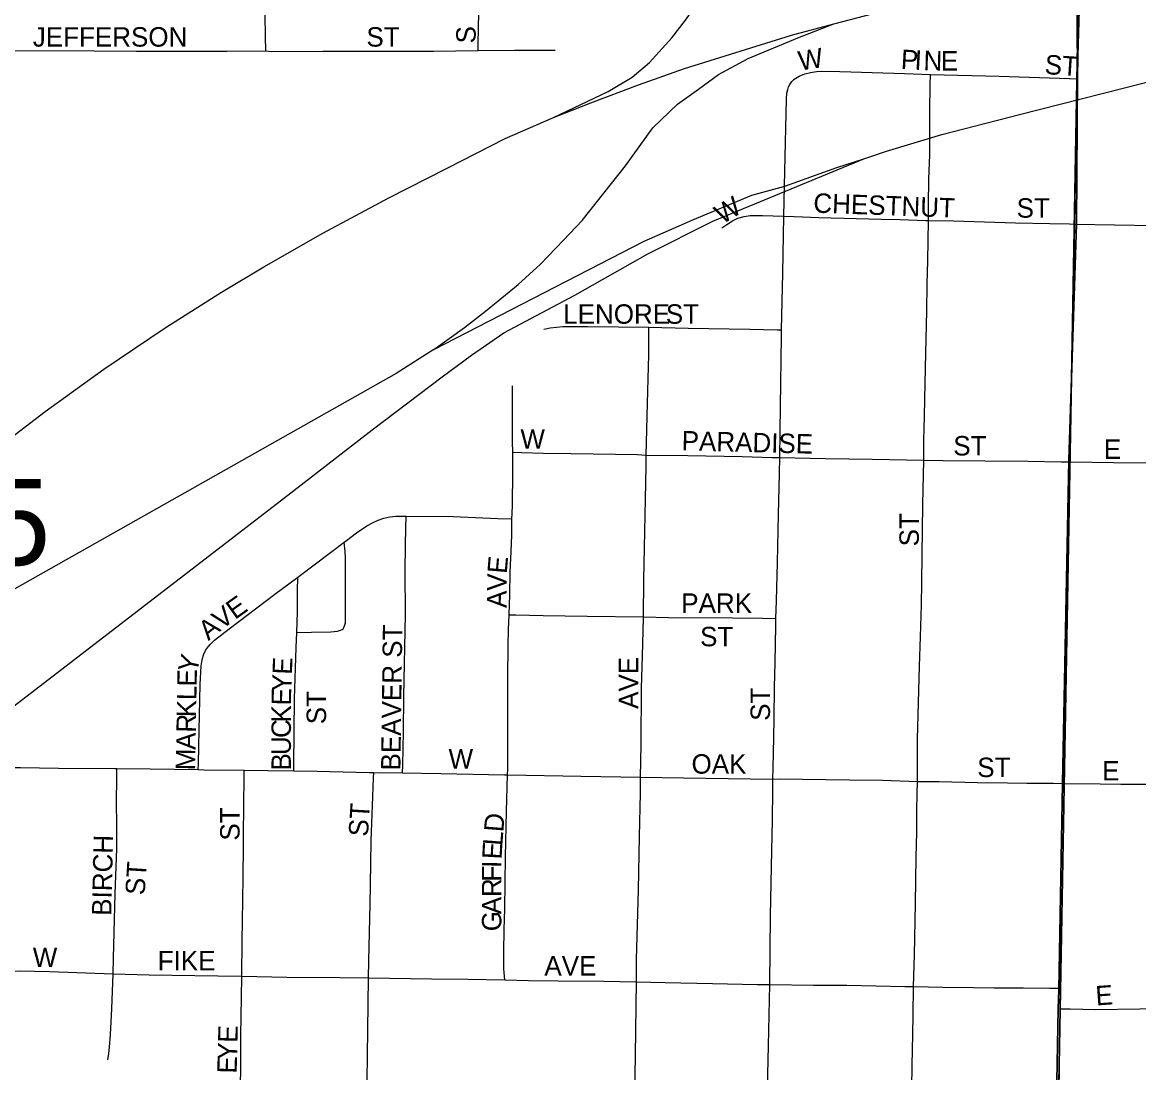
# Model space of a CAD drawing. Extents: x 1985906 to 2360102, y 891258 to 1222054.
# Drawn here: x 2169398 to 2172269, y 1032587 to 1035289 of the extents above; entities that cross this region are included whole.
import ezdxf

# ---------------------------------------------------------------- set-up
doc = ezdxf.new("R2010")
doc.units = 0
for name, color, linetype in [('GM_X_City_Street', 7, 'Continuous'), ('GM_X_City_Street_Text', 7, 'Continuous'), ('GM_X_Rail_Line', 7, 'Continuous'), ('GM_X_Section', 7, 'Continuous'), ('GM_X_Section_Text', 7, 'Continuous'), ('GM_X_State_Route', 7, 'Continuous'), ('GM_X_Township', 7, 'Continuous')]:
    doc.layers.add(name, color=color, linetype=linetype)

msp = doc.modelspace()

# ---------------------------------------------------------------- linework, layer by layer
at = {"layer": 'GM_X_City_Street'}
for points in [[(2170024.2, 1035215.3), (2170023.3, 1035252.4), (2170022.3, 1035307.5), (2170020.5, 1035355), (2170018.8, 1035412.5), (2170015.7, 1035491.9), (2170012.9, 1035557.3), (2170011.9, 1035579.7)], [(2170570.1, 1035216), (2170570.4, 1035233.1), (2170571.8, 1035314.4), (2170572.8, 1035362.6), (2170573.8, 1035411.3), (2170574.6, 1035479.4), (2170575.5, 1035555.4), (2170575.7, 1035560.3), (2170575.9, 1035564.8), (2170576.6, 1035578.5)], [(2169313, 1035216.4), (2169325.1, 1035216.5), (2169582.5, 1035215.4), (2169691.7, 1035214.5), (2169829.5, 1035214.4), (2169923.8, 1035214.4), (2170024.2, 1035215.3)], [(2170024.2, 1035215.3), (2170038.8, 1035214.1), (2170170.5, 1035215), (2170455.6, 1035214.7), (2170570.1, 1035216)], [(2170570.1, 1035216), (2170664.5, 1035217.1), (2170768, 1035217)], [(2171356.6, 1034790.5), (2171359.1, 1034906.2), (2171363.4, 1035091.1), (2171364.3, 1035106.3), (2171366.2, 1035116.2), (2171368.5, 1035122.7), (2171371.7, 1035129.1), (2171377, 1035136.3), (2171383.1, 1035142.4), (2171395.3, 1035150.3)], [(2171395.3, 1035150.3), (2171409.9, 1035156), (2171425, 1035160.1), (2171440.6, 1035162.2), (2171472.4, 1035163.3), (2171666.7, 1035156.8), (2171733, 1035155)], [(2171728.1, 1034779), (2171728, 1034787.6), (2171728.2, 1034819.5), (2171729.4, 1034885.9), (2171731.4, 1034947.4), (2171731.9, 1035061.4), (2171732.6, 1035126.8), (2171733, 1035155)], [(2171733, 1035155), (2171909.8, 1035150.2), (2172090.4, 1035144.2), (2172112.4, 1035143.4)], [(2171196.4, 1034760.1), (2171210, 1034769.2), (2171223.8, 1034777.8), (2171238.2, 1034785.3), (2171253.8, 1034789.1), (2171269.5, 1034791.8), (2171301.4, 1034792.1), (2171356.6, 1034790.5)], [(2171350.3, 1034497.6), (2171353.4, 1034643.5), (2171356.6, 1034790.5)], [(2171356.6, 1034790.5), (2171382.4, 1034789.6), (2171446.3, 1034787.2), (2171542.4, 1034784.1), (2171606.9, 1034782.8), (2171655.5, 1034781.6), (2171720.7, 1034779.2), (2171728.1, 1034779)], [(2171716.2, 1034163), (2171716.1, 1034214.9), (2171717.1, 1034243.8), (2171717.8, 1034276), (2171718.5, 1034319.9), (2171721.1, 1034438.8), (2171723.6, 1034546.3), (2171725.2, 1034616), (2171726.8, 1034675), (2171728.1, 1034779)], [(2171728.1, 1034779), (2171792.6, 1034778.4), (2171951.7, 1034773.4), (2172040.3, 1034771), (2172091.2, 1034770.1), (2172104.6, 1034769.8)], [(2172104.6, 1034769.8), (2172308.5, 1034765.9), (2172408.8, 1034765.5)], [(2170739.4, 1034499.7), (2170755.3, 1034503), (2170787.7, 1034506.1), (2170852.2, 1034506.8), (2171009.4, 1034504.3)], [(2171002.3, 1034175.7), (2171006.8, 1034340.8), (2171008.6, 1034433.9), (2171009.4, 1034487.5), (2171009.4, 1034504.3)], [(2171009.4, 1034504.3), (2171110.1, 1034502.5), (2171268.6, 1034499.7), (2171338.8, 1034497.9), (2171350.3, 1034497.6)], [(2171346.1, 1034169.1), (2171347.8, 1034301.1), (2171350, 1034479.9), (2171350.3, 1034497.6)], [(2170659.2, 1034182.8), (2170658.3, 1034210), (2170658.5, 1034242.2), (2170658.2, 1034288.6), (2170658.2, 1034320.9), (2170658.1, 1034337.1), (2170658.6, 1034353.4)], [(2170657.1, 1034011.5), (2170657.3, 1034024.9), (2170658.3, 1034047.4), (2170659.2, 1034131.1), (2170659.2, 1034182.8)], [(2170659.2, 1034182.8), (2170682.7, 1034182.3), (2170738.3, 1034180.5), (2170809.6, 1034179.7), (2170980.1, 1034177), (2171002.3, 1034175.7)], [(2170995.3, 1033759.3), (2170996.1, 1033855.1), (2171000.5, 1034062.4), (2171001.8, 1034147.4), (2171002.3, 1034175.7)], [(2171002.3, 1034175.7), (2171109.6, 1034174.3), (2171248.7, 1034171.7), (2171326.1, 1034169.9), (2171346.1, 1034169.1)], [(2171335.7, 1033755.4), (2171337.3, 1033801.1), (2171339.5, 1033899.2), (2171342.8, 1034023), (2171345.3, 1034128), (2171346.1, 1034169.1)], [(2171346.1, 1034169.1), (2171463.1, 1034167.2), (2171583.5, 1034165.5), (2171716.2, 1034163)], [(2171699.5, 1033336.3), (2171699.8, 1033370.7), (2171700.3, 1033445.4), (2171702, 1033507.8), (2171705.3, 1033632.5), (2171707.8, 1033707.9), (2171710.3, 1033790.8), (2171711.1, 1033847.4), (2171711.9, 1033920.4), (2171712.7, 1033982.7), (2171713.6, 1034048.4), (2171716.2, 1034163)], [(2171716.2, 1034163), (2171766.1, 1034162), (2171873.1, 1034161.1), (2171984.6, 1034160), (2172069.5, 1034158.4), (2172092.6, 1034158.4)], [(2172092.6, 1034158.4), (2172204.3, 1034156.7), (2172349.5, 1034155.7), (2172396.4, 1034155.4)], [(2170225.5, 1033951.4), (2170231.3, 1033955.8), (2170257.3, 1033975.6), (2170284.1, 1033993.6), (2170298.2, 1034001.3), (2170312.6, 1034008.2), (2170327.5, 1034013.6), (2170342.9, 1034017), (2170358.7, 1034018.5), (2170374.9, 1034018.8), (2170385.3, 1034018.7)], [(2170375.6, 1033358.1), (2170376.1, 1033378.2), (2170378, 1033463.8), (2170378.7, 1033554.8), (2170383.1, 1033765.3), (2170382.3, 1033877.8), (2170383.1, 1033942.8), (2170384.4, 1033988.8), (2170385.3, 1034018.7)], [(2170385.3, 1034018.7), (2170506.2, 1034017.8), (2170620.9, 1034013), (2170657.1, 1034011.5)], [(2170649.7, 1033764.5), (2170651.6, 1033816.2), (2170652.6, 1033874.5), (2170655.4, 1033928.1), (2170656.4, 1033969.4), (2170657.1, 1034011.5)], [(2170104, 1033719.7), (2170141.4, 1033720.2), (2170191.5, 1033721), (2170208.1, 1033722.5), (2170215.9, 1033725.2), (2170220.2, 1033727.3), (2170222.9, 1033729.1), (2170224.9, 1033732.2), (2170226.8, 1033736.8), (2170228.6, 1033744.3), (2170228.9, 1033844.6), (2170229.2, 1033911.4), (2170227.7, 1033927.6), (2170225.5, 1033951.4)], [(2170106.3, 1033861.4), (2170113.3, 1033866.7), (2170225.5, 1033951.4)], [(2169850.4, 1033366.6), (2169850.6, 1033380.3), (2169851.6, 1033428.2), (2169855.4, 1033585.5), (2169857.7, 1033634), (2169860.1, 1033649.4), (2169864.6, 1033664.2), (2169871.6, 1033677.7), (2169881.7, 1033689.5), (2169891.9, 1033699.9), (2169930.1, 1033729.1), (2170047.5, 1033817.6), (2170106.3, 1033861.4)], [(2170104, 1033719.7), (2170105.5, 1033772.2), (2170105.5, 1033826.7), (2170106.3, 1033861.4)], [(2170645.9, 1033353.1), (2170646.1, 1033368.2), (2170646.5, 1033384), (2170646.8, 1033475.9), (2170646.8, 1033554.9), (2170646.8, 1033603.8), (2170646.9, 1033686.5), (2170647.8, 1033726), (2170649.7, 1033764.5)], [(2170649.7, 1033764.5), (2170666.8, 1033764.5), (2170737.3, 1033762.9), (2170850.6, 1033761.2), (2170995.3, 1033759.3)], [(2170988, 1033347.4), (2170988.9, 1033430.9), (2170990.5, 1033576.9), (2170992.8, 1033658.8), (2170995.2, 1033757), (2170995.3, 1033759.3)], [(2170995.3, 1033759.3), (2171059.7, 1033757.8), (2171224.1, 1033757), (2171300.9, 1033756.2), (2171335.7, 1033755.4)], [(2171327.9, 1033342.2), (2171328.7, 1033370.9), (2171330.5, 1033449.4), (2171331, 1033498.5), (2171331.9, 1033578.5), (2171333.5, 1033642), (2171335.4, 1033736.7), (2171335.7, 1033755.4)], [(2170095.9, 1033363.5), (2170096, 1033375.5), (2170096.8, 1033465.9), (2170098.1, 1033548.8), (2170102.3, 1033681.1), (2170104, 1033719.7)], [(2169328.7, 1033368.5), (2169333.7, 1033370.9), (2169340.4, 1033371.7), (2169362.9, 1033372.5), (2169393.2, 1033371.8), (2169491.3, 1033370.7), (2169635.9, 1033369.4), (2169641.2, 1033369.3)], [(2169631.1, 1032841.3), (2169632.4, 1032882), (2169633.9, 1032948), (2169636.7, 1033047.1), (2169640.9, 1033162.9), (2169641, 1033213), (2169640.2, 1033295.2), (2169641, 1033333.3), (2169641.2, 1033369.3)], [(2169641.2, 1033369.3), (2169726.5, 1033368.4), (2169850.4, 1033366.6)], [(2169850.4, 1033366.6), (2169864.8, 1033366.4), (2169968.2, 1033365.2)], [(2169962.3, 1032835), (2169963.3, 1032926.8), (2169964.5, 1032975.7), (2169965.4, 1033089.4), (2169966.9, 1033170.6), (2169966.5, 1033203.2), (2169967.8, 1033268.2), (2169968.1, 1033352), (2169968.2, 1033365.2)], [(2169968.2, 1033365.2), (2170028.9, 1033364.5), (2170095.9, 1033363.5)], [(2170095.9, 1033363.5), (2170155.8, 1033362.5), (2170289.4, 1033359.6), (2170301.4, 1033359.4)], [(2170288.5, 1032831.2), (2170289.1, 1032875), (2170292.4, 1033020.9), (2170292.9, 1033069.6), (2170294.8, 1033183.5), (2170299, 1033297.4), (2170300.9, 1033345.4), (2170301.4, 1033359.4)], [(2170301.4, 1033359.4), (2170375.6, 1033358.1)], [(2170375.6, 1033358.1), (2170474.5, 1033356.3), (2170637.7, 1033353.1), (2170645.9, 1033353.1)], [(2170638.3, 1032826.2), (2170636.3, 1032854.6), (2170636.3, 1032897.8), (2170637.3, 1032955.2), (2170638.5, 1033008.7), (2170640.1, 1033142.2), (2170643, 1033258.8), (2170645.9, 1033353.1)], [(2170645.9, 1033353.1), (2170834.8, 1033350.1), (2170988, 1033347.4)], [(2170977.5, 1032820.7), (2170977.4, 1032878.4), (2170982.7, 1033057.6), (2170985.4, 1033194.6), (2170987.2, 1033306.1), (2170988, 1033347.4)], [(2170988, 1033347.4), (2171097.9, 1033345.5), (2171327.9, 1033342.2)], [(2171320.3, 1032813.9), (2171322, 1032990.3), (2171323.7, 1033074.8), (2171325.3, 1033158.4), (2171327, 1033236.4), (2171327.8, 1033313.5), (2171327.9, 1033342.2)], [(2171327.9, 1033342.2), (2171344.5, 1033342.6), (2171525.1, 1033340.1), (2171609.8, 1033339.2), (2171699.5, 1033336.3)], [(2171690, 1032809.2), (2171691.9, 1032890.1), (2171694.4, 1033022.2), (2171696.8, 1033141.7), (2171697.8, 1033205.9), (2171698.6, 1033261.7), (2171699.4, 1033304.3), (2171699.5, 1033336.3)], [(2171699.5, 1033336.3), (2171755.8, 1033336.3), (2171854, 1033333.4), (2171931.3, 1033332.4), (2171980.9, 1033331.5), (2172048.7, 1033331.5), (2172077.5, 1033331.2)], [(2172077.5, 1033331.2), (2172169.8, 1033330.4), (2172223.2, 1033329.5), (2172317.7, 1033329.5), (2172383, 1033328.8)], [(2169317.1, 1032848.2), (2169331.6, 1032848.4), (2169390.6, 1032848.9), (2169467.8, 1032847.3), (2169631.1, 1032841.3)], [(2169617.4, 1032620.6), (2169620.1, 1032636.2), (2169622.1, 1032652.5), (2169624.7, 1032685.4), (2169628.3, 1032751), (2169631.1, 1032841.3)], [(2169631.1, 1032841.3), (2169724.5, 1032838.9), (2169900.3, 1032836), (2169962.3, 1032835)], [(2169962.7, 1032407.5), (2169960.5, 1032471.9), (2169960.3, 1032504.2), (2169959.9, 1032520.4), (2169959.3, 1032536.6), (2169959.7, 1032617.8), (2169959.6, 1032682.9), (2169961.7, 1032780.5), (2169962.3, 1032835)], [(2169962.3, 1032835), (2170077.9, 1032833.1), (2170215.2, 1032832.2), (2170288.5, 1032831.2)], [(2170284.7, 1032565.9), (2170286.3, 1032696.1), (2170288.5, 1032831.2)], [(2170288.5, 1032831.2), (2170450.2, 1032828.3), (2170543.2, 1032827.4), (2170638.3, 1032826.2)], [(2170638.3, 1032826.2), (2170699.6, 1032824.6), (2170776, 1032823), (2170893.1, 1032822.2), (2170977.5, 1032820.7)], [(2170965.8, 1032006.9), (2170962.8, 1032011.3), (2170961.2, 1032016.1), (2170960.4, 1032025.9), (2170960.5, 1032040), (2170963.1, 1032114.3), (2170966.7, 1032240.8), (2170972, 1032476.2), (2170974.7, 1032632.5), (2170977.5, 1032820.7)], [(2170977.5, 1032820.7), (2171050.8, 1032818.8), (2171173, 1032816.9), (2171288, 1032813.7), (2171320.3, 1032813.9)], [(2171303.6, 1031979.3), (2171308.6, 1032193.8), (2171310.9, 1032357), (2171312.8, 1032472), (2171317, 1032656.4), (2171320.3, 1032813.9)], [(2171320.3, 1032813.9), (2171432.4, 1032812.1), (2171518, 1032812), (2171667.4, 1032809.2), (2171690, 1032809.2)], [(2171673.6, 1031969.2), (2171674.5, 1032006.6), (2171676.1, 1032116.5), (2171678.6, 1032197), (2171680.3, 1032279.8), (2171683.6, 1032410.2), (2171684.2, 1032490), (2171686.1, 1032605.4), (2171688, 1032685.9), (2171688.7, 1032734.9), (2171690, 1032809.2)], [(2171690, 1032809.2), (2171765.2, 1032807.3), (2171843.6, 1032806.3), (2171896.8, 1032805.3), (2171972.9, 1032805.3), (2172039.8, 1032804.5), (2172067.6, 1032804.2)], [(2172067, 1032751.5), (2172092.5, 1032751.1), (2172157.8, 1032750), (2172271.9, 1032751.7), (2172369.8, 1032753.2), (2172375.1, 1032753.2)]]:
    msp.add_lwpolyline(points, dxfattribs=at)
at = {"layer": 'GM_X_Rail_Line'}
for points in [[(2170764, 1035044.3), (2170904.1, 1035110.7), (2170966, 1035147.5), (2171011, 1035185.9), (2171068.5, 1035248.5), (2171103.2, 1035294.2), (2171151.1, 1035362.8), (2171195.3, 1035443.9), (2171233.5, 1035526.4), (2171291.7, 1035677.8)], [(2171485.1, 1035284.9), (2171586.5, 1035311.6), (2171826.4, 1035364.8), (2172115.7, 1035418.7), (2172260.3, 1035436.3), (2172409.5, 1035450.2), (2172493.7, 1035458.9), (2172721.4, 1035471.7), (2172928.2, 1035474), (2173100.1, 1035471.1), (2173546.1, 1035452), (2174365.6, 1035418.9), (2174862.2, 1035397.4), (2175199.1, 1035384)], [(2171561.8, 1034937.8), (2171577, 1034943.1), (2171620.4, 1034957.4), (2171762.8, 1035000.2), (2171962.4, 1035051.6), (2172333.5, 1035146.4), (2172499.8, 1035189.2), (2172665.5, 1035227.4), (2172872.8, 1035268.1), (2173038.1, 1035297.3), (2173180, 1035319.7), (2173347.2, 1035338.1), (2173523.1, 1035351.7), (2173859.3, 1035369.1), (2174074.6, 1035366.5), (2174308.1, 1035355.7)], [(2170456.4, 1034447.4), (2170534.6, 1034504.2), (2170588.6, 1034545.5), (2170673.3, 1034614.3), (2170730.5, 1034666.7), (2170789.3, 1034728.7), (2170838, 1034779.5), (2170948.6, 1034919.3), (2171019.6, 1035017.7), (2171083.1, 1035078.1), (2171136.6, 1035117.2), (2171188.4, 1035154.3), (2171264.1, 1035195.6), (2171392.2, 1035248.8), (2171485.1, 1035284.9)], [(2171100.5, 1035170.3), (2171375.9, 1035256.1), (2171485.1, 1035284.9)], [(2170764, 1035044.3), (2170859.9, 1035081.9), (2170982.3, 1035128.4), (2171100.5, 1035170.3)], [(2167873.5, 1032987.9), (2168754.3, 1033720.6), (2169079.6, 1033991.3), (2169315.7, 1034180.3), (2169456.4, 1034287.7), (2169607.7, 1034396.9), (2169765.4, 1034503.1), (2169910.4, 1034594.8), (2170019.1, 1034660.1), (2170171, 1034746.1), (2170340, 1034837.2), (2170490.1, 1034913.8), (2170639.5, 1034990.4), (2170764, 1035044.3)], [(2168201.3, 1032994.5), (2168364.3, 1033009), (2168406.9, 1033013.5), (2168450.1, 1033020.1), (2168503.2, 1033031.2), (2168560.2, 1033044.3), (2168610, 1033058.1), (2168669.6, 1033077.7), (2168760.6, 1033113.8), (2168847.7, 1033154.4), (2168925, 1033196.9), (2169007.5, 1033250), (2169096, 1033316.1), (2169365.8, 1033521.8), (2169693.3, 1033774), (2170061.4, 1034058.2), (2170297.2, 1034241), (2170477.3, 1034377.2), (2170552.7, 1034432.9), (2170635.8, 1034490.5), (2170819.1, 1034586.9), (2171006.7, 1034693.5), (2171173.9, 1034777), (2171561.8, 1034937.8)], [(2170456.4, 1034447.4), (2170997.3, 1034726), (2171122.3, 1034781.1), (2171273.7, 1034844.6), (2171358.9, 1034867.4), (2171492.8, 1034915.5), (2171561.8, 1034937.8)], [(2170456.4, 1034447.4), (2170358.9, 1034385.5), (2168330.7, 1033239.9)]]:
    msp.add_lwpolyline(points, dxfattribs=at)
at = {"layer": 'GM_X_Section'}
for points in [[(2166514.3, 1036888), (2172136.1, 1036618.6), (2172043.3, 1031460.5), (2172036.8, 1031272.4), (2169344.4, 1031347.9), (2166567, 1031550.9)], [(2177481.8, 1036895), (2177522.8, 1031473.8), (2172043.3, 1031460.5), (2172136.1, 1036618.6), (2172140.4, 1036852.7)]]:
    msp.add_lwpolyline(points, close=True, dxfattribs=at)
at = {"layer": 'GM_X_State_Route'}
for points in [[(2172104.6, 1034769.8), (2172106.2, 1034874.1), (2172111.1, 1035072.3), (2172112.4, 1035143.4), (2172113.4, 1035202.6), (2172117.5, 1035350.2), (2172117.9, 1035363.9)], [(2172054.8, 1031950.6), (2172055, 1031961.2), (2172055.8, 1032114.9), (2172063.8, 1032528.5), (2172065.4, 1032613.7), (2172067, 1032751.5), (2172067.6, 1032804.2), (2172067.8, 1032824.5), (2172076.7, 1033278.3), (2172077.5, 1033331.2), (2172080.7, 1033544.3), (2172087.1, 1033889.2), (2172091.1, 1034082.6), (2172092.6, 1034158.4), (2172095.1, 1034296.5), (2172098.9, 1034496.3), (2172102.3, 1034620.9), (2172104.6, 1034769.8)]]:
    msp.add_lwpolyline(points, dxfattribs=at)
at = {"layer": 'GM_X_Township'}
for points in [[(2172244.7, 1043632.2), (2172198.6, 1040277.1), (2172181.7, 1038940.4), (2172178, 1038828), (2172170.1, 1038184), (2172164.6, 1037739.7), (2172156, 1037445.7), (2172156.5, 1037153.7), (2172147.8, 1036845.3), (2172142.4, 1036612.2), (2172132.7, 1036184.1), (2172115, 1035874.6), (2172109.1, 1035577.8), (2172111.6, 1035151.3), (2172108.9, 1034769.5), (2172089, 1034162.4), (2172073.1, 1033331.3), (2172063, 1032800.2), (2172062, 1032751.4), (2172046.9, 1031957.4), (2171960.9, 1028759.3), (2171903.6, 1026111.4), (2169241.5, 1026086.3)], [(2171960.9, 1028759.3), (2172046.9, 1031957.4), (2172062, 1032751.4), (2172063, 1032800.2), (2172073.1, 1033331.3), (2172089, 1034162.4), (2172108.9, 1034769.5), (2172111.6, 1035151.3), (2172109.1, 1035577.8), (2172115, 1035874.6), (2172132.7, 1036184.1), (2172142.4, 1036612.2), (2172147.8, 1036845.3), (2172156.5, 1037153.7), (2172156, 1037445.7), (2172164.6, 1037739.7), (2172170.1, 1038184), (2172178, 1038828), (2172181.7, 1038940.4), (2172198.6, 1040277.1), (2172244.7, 1043632.2)]]:
    msp.add_lwpolyline(points, dxfattribs=at)

# ---------------------------------------------------------------- texts
at = {"layer": 'GM_X_City_Street_Text'}
for s, rotation, p in [('JEFFERSON', 0, (2169424.8, 1035226.3)), ('ST', 0, (2170282.8, 1035226.3)), ('S', 90, (2170563.8, 1035234.5)), ('W', 9.0312, (2171397.6, 1035164.3)), ('P', 356.8565, (2171656.2, 1035169.1)), ('I', 356.8922, (2171691.3, 1035167.1)), ('N', 358.4891, (2171714.8, 1035165.9)), ('E', 359.9301, (2171760.1, 1035164.7)), ('ST', 356.1879, (2172025.8, 1035155.9)), ('W', 31.2463, (2171197.7, 1034768.4)), ('CHESTNUT', 357.9048, (2171431.4, 1034799.5)), ('ST', 0, (2171954.8, 1034786.3)), ('LENORE', 0, (2170788.8, 1034513.5)), ('ST', 0, (2171052.8, 1034513.5)), ('W', 0, (2170678.8, 1034192.3)), ('PARADISE', 358.5315, (2171092.9, 1034187.9)), ('ST', 0, (2171792, 1034174.7)), ('E', 0, (2172179.2, 1034165.9)), ('ST', 90, (2171703.4, 1033940.9)), ('E', 85.2409, (2170643.5, 1033869.4)), ('V', 89.3661, (2170643.1, 1033826.3)), ('E', 35.6457, (2169944.9, 1033751.2)), ('A', 89.8907, (2170643, 1033782.5)), ('PARK', 0, (2171092.4, 1033769.9)), ('V', 37.1847, (2169910.2, 1033724.9)), ('A', 39.1956, (2169876.4, 1033697.3)), ('BEAVER ST', 89.2375, (2170370.2, 1033364.3)), ('ST', 0, (2171140.8, 1033683.9)), ('Y', 77.4641, (2169846.5, 1033612.8)), ('E', 87.7312, (2170091, 1033610.3)), ('AVE', 90, (2170981.8, 1033522.9)), ('E', 88.9781, (2169846.2, 1033580.2)), ('Y', 87.7697, (2170089.3, 1033566.4)), ('L', 88.9345, (2169845.5, 1033545)), ('E', 88.8799, (2170088.6, 1033531.4)), ('ST', 90, (2171320.6, 1033492.1)), ('K', 88.9508, (2169844.7, 1033501)), ('ST', 90, (2170179, 1033483.3)), ('K', 89.9703, (2170088.6, 1033487.7)), ('R', 88.9605, (2169844, 1033461.4)), ('C', 89.9757, (2170088.6, 1033448.1)), ('A', 88.9508, (2169843.2, 1033417.4)), ('U', 89.9928, (2170088.6, 1033404.1)), ('M', 88.9617, (2169842.2, 1033364.6)), ('B', 89.9757, (2170088.6, 1033364.5)), ('W', 0, (2170494, 1033369.5)), ('OAK', 0, (2171118.8, 1033356.3)), ('ST', 0, (2171853.6, 1033347.5)), ('E', 0, (2172174.8, 1033338.7)), ('ST', 90, (2169956.6, 1033184.1)), ('ST', 86.4254, (2170286.6, 1033193.5)), ('D', 85.603, (2170634.8, 1033204.9)), ('L', 85.6788, (2170632.1, 1033169.8)), ('BIRCH', 88.6373, (2169626.6, 1032990.2)), ('E', 86.8838, (2170630.2, 1033135)), ('ST', 86.4262, (2169712.5, 1033042.9)), ('F', 89.9453, (2170629.9, 1033078.5)), ('I', 89.126, (2170629.9, 1033113.5)), ('R', 89.9703, (2170629.9, 1033038.9)), ('A', 89.9703, (2170629.9, 1032994.9)), ('G', 89.9563, (2170629.8, 1032950.9)), ('W', 0, (2169424.8, 1032859.1)), ('FIKE', 0, (2169746, 1032850.3)), ('AVE', 0, (2170740.4, 1032837.1)), ('E', 4.0746, (2172159.5, 1032759.9)), ('E', 88.5248, (2169951, 1032663.6)), ('Y', 88.5291, (2169949.9, 1032619.6)), ('E', 88.5242, (2169949, 1032584.5))]:
    msp.add_text(s, height=50, rotation=rotation, dxfattribs=at).set_placement(p)
at = {"layer": 'GM_X_Section_Text'}
msp.add_text('25', height=221, rotation=0, dxfattribs=at).set_placement((2169141, 1033892.8))

doc.saveas('drawing.dxf')
